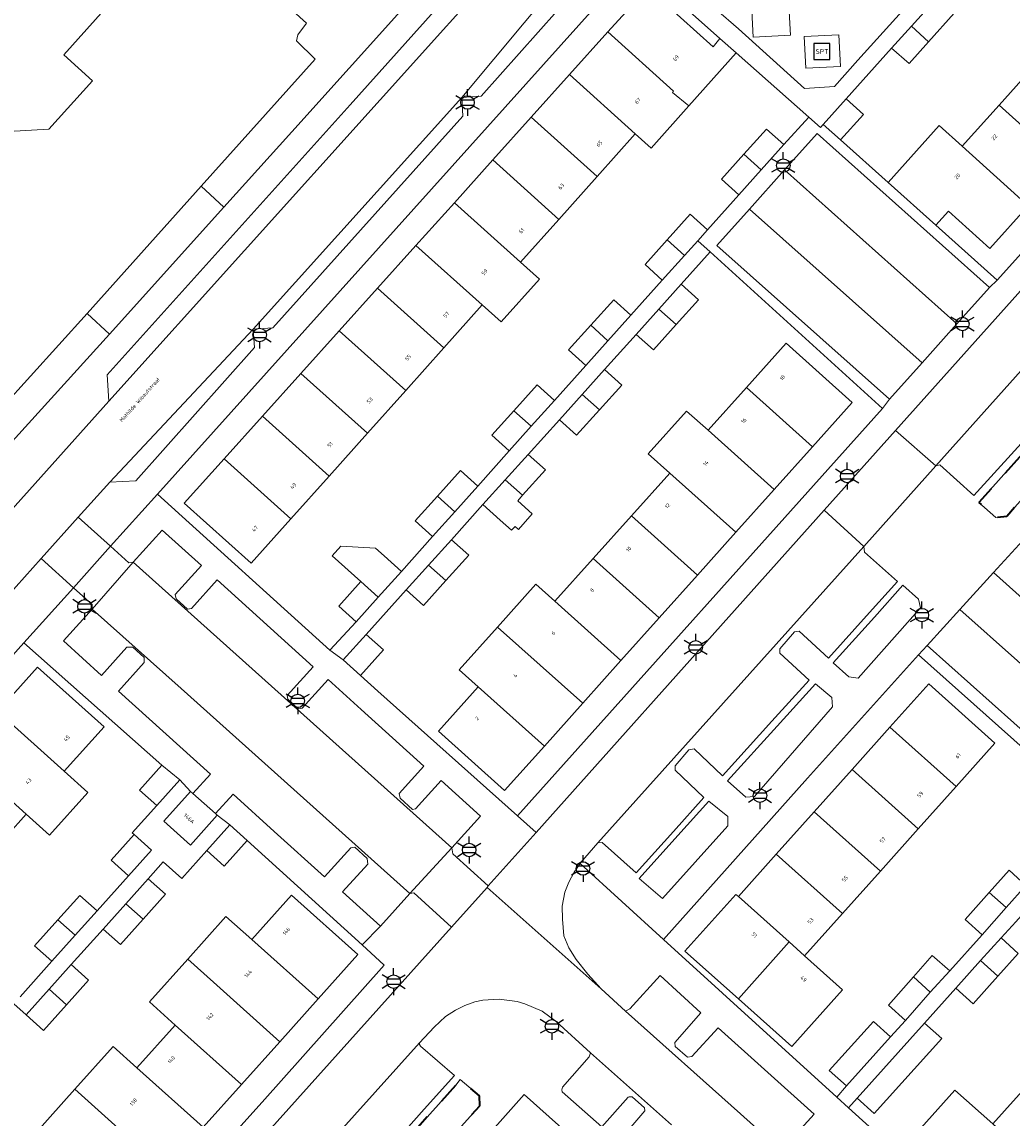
# Model space of a CAD drawing. Extents: x 105780 to 185197, y 477999 to 525027.
# Tile 69 of 562: x 106188 to 106281, y 478834 to 478938. Entities that reach past the tile are written whole.
import ezdxf
from ezdxf.enums import TextEntityAlignment as Align

# ---------------------------------------------------------------- set-up
doc = ezdxf.new("R2010")
doc.units = 0
doc.linetypes.add('XX-HIDDEN', pattern=[4, 2, -2])
for name, color, linetype, lineweight in [('B-GV-GR-HAAG_01-G', 252, 'GR-HAAG1', 13), ('B-GV-GR-MATERIAALGRENS-G', 252, 'XX-HIDDEN', 35), ('B-RO-IE-MEUBILAIR_WEGMEUBILAIR-S', 252, 'Continuous', 25), ('B-XX-KG-KADASTRAAL_BEBOUWING-G', 252, 'Continuous', 20), ('B1-WE-OG-BEBOUWING-T18', 7, 'Continuous', 18), ('B1-WE-OG-TERREIN_ERF-GV', 252, 'Continuous', 18), ('B1-WE-OG-TOPOGRAFIE-T18', 10, 'Continuous', 18), ('B1-WE-VH-VERHARDING_ASFALT-GV', 252, 'Continuous', 18), ('B1-WE-VH-VERHARDING_BETONSTRAATSTEEN-GV', 252, 'Continuous', 18), ('B1-WE-VH-VERHARDING_TEGEL-GV', 252, 'Continuous', 18)]:
    doc.layers.add(name, color=color, linetype=linetype, lineweight=lineweight)
doc.styles.add('NLCS-ISO', font='NLCS-ISO.ttf')
doc.styles.add('NLCS-ISO-M200-T18', font='NLCS-ISO.ttf', dxfattribs={"height": 0.36})
doc.linetypes.add('GR-HAAG1', pattern='A,6,[176,NLCS.shx,S=0.125,R=0,X=0,Y=0],-2', length=8)

# ---------------------------------------------------------------- blocks, each defined once
blk = doc.blocks.new('B-SIE-WEG_LICHTMAST-SO')
at = {"ltscale": 0.1}
for p, q in [((0, 1.27), (0, 2.53)), ((-1.1, 0.63), (-2.19, 1.27)), ((1.1, 0.63), (2.19, 1.27)), ((-1.1, -0.63), (-2.19, -1.27)), ((0, -1.27), (0, -2.53)), ((1.1, -0.63), (2.19, -1.27))]:
    blk.add_line(p, q, dxfattribs=at)
at = {"flags": 128}
for points in [[(-1.16, 0.5), (1.16, 0.5)], [(-1.16, -0.5), (1.16, -0.5)]]:
    blk.add_lwpolyline(points, dxfattribs=at)
at = {"ltscale": 0.1}
blk.add_circle((0, 0), 1.27, dxfattribs=at)
at = {"style": 'NLCS-ISO'}
blk.add_attdef('TYPE', text='', height=1.8, dxfattribs=at).set_placement((0, 2.53), align=Align.BOTTOM_CENTER)
blk = doc.blocks.new('SIE-WEG_SPEELTOESTEL-SO')
at = {"flags": 128}
blk.add_lwpolyline([(-0.75, -0.75), (0.75, -0.75), (0.75, 0.75), (-0.75, 0.75)], close=True, dxfattribs=at)
at = {"style": 'NLCS-ISO'}
blk.add_text('SPT', height=0.45, dxfattribs=at).set_placement((0, 0), align=Align.MIDDLE_CENTER)

msp = doc.modelspace()

# ---------------------------------------------------------------- linework, layer by layer
at = {"layer": 'B-GV-GR-HAAG_01-G', "flags": 128}
for points in [[(106272.551, 478882.475), (106272.379, 478883.281), (106270.9, 478884.606), (106268.207, 478881.61), (106264.32, 478877.285), (106265.808, 478875.97), (106266.681, 478875.841)], [(106264.261, 478873.162), (106264.214, 478874.024), (106262.678, 478875.326), (106259.061, 478871.344), (106254.378, 478866.19), (106256.115, 478864.653), (106256.907, 478864.726)], [(106254.416, 478862.819), (106252.634, 478864.285), (106249.704, 478861.042), (106246.053, 478857.003), (106248.27, 478855.109), (106254.395, 478861.943)]]:
    msp.add_lwpolyline(points, close=True, dxfattribs=at)
at = {"layer": 'B-GV-GR-MATERIAALGRENS-G', "flags": 128}
for points in [[(106289.469, 478901.002), (106289.428, 478901.934), (106287.847, 478903.332), (106283.858, 478898.88), (106278.053, 478892.402), (106279.645, 478890.995), (106280.67, 478891.12)], [(106231.06, 478835.591), (106231.005, 478836.515), (106229.199, 478838.062), (106228.786, 478837.522), (106226.333, 478834.785), (106222.623, 478830.644), (106224.173, 478829.183), (106225.184, 478829.087)]]:
    msp.add_lwpolyline(points, close=True, dxfattribs=at)
at = {"layer": 'B-XX-KG-KADASTRAAL_BEBOUWING-G', "flags": 128}
for points in [[(106202.18, 478946.08), (106201.658, 478955.361), (106187.511, 478968.023), (106178.278, 478967.504), (106174.176, 478962.944), (106177.66, 478959.804), (106174.302, 478956.047), (106170.815, 478952.145), (106168.569, 478954.159), (106162.795, 478947.691), (106165.027, 478945.697), (106163.16, 478943.627), (106162.675, 478944.047), (106158.587, 478939.487), (106159.107, 478930.195), (106169.32, 478921.039), (106175.041, 478927.416), (106174.3, 478928.081), (106176.852, 478930.926), (106181.207, 478927.023), (106190.475, 478927.551), (106194.582, 478932.111), (106191.866, 478934.546)], [(106253.662, 478936.087), (106253.036, 478935.322), (106246.863, 478940.877), (106243.113, 478936.708), (106249.299, 478931.144), (106249.185, 478931.016), (106250.726, 478929.74), (106255.196, 478934.748)], [(106274.099, 478939.931), (106271.692, 478937.248), (106273.314, 478935.788), (106275.724, 478938.473)], [(106273.314, 478935.788), (106271.692, 478937.248), (106269.833, 478935.176), (106271.478, 478933.741)], [(106243.113, 478936.708), (106239.498, 478932.689), (106245.695, 478927.116), (106247.182, 478925.779), (106250.726, 478929.74), (106249.185, 478931.016), (106249.299, 478931.144)], [(106283.418, 478933.687), (106279.95, 478929.812), (106286.163, 478924.217), (106289.633, 478928.09)], [(106239.498, 478932.689), (106235.882, 478928.669), (106242.09, 478923.086), (106245.695, 478927.116)], [(106265.554, 478930.407), (106263.4, 478928.008), (106265.025, 478926.55), (106267.179, 478928.949)], [(106279.95, 478929.812), (106276.483, 478925.937), (106282.693, 478920.344), (106286.163, 478924.217)], [(106235.882, 478928.669), (106232.267, 478924.65), (106238.485, 478919.057), (106242.09, 478923.086)], [(106276.483, 478925.937), (106274.296, 478927.906), (106269.494, 478922.54), (106273.992, 478918.504), (106275.186, 478919.838), (106279.09, 478916.322), (106282.693, 478920.344)], [(106259.691, 478926.099), (106258.063, 478927.564), (106255.923, 478925.186), (106257.552, 478923.721)], [(106232.267, 478924.65), (106228.652, 478920.631), (106234.881, 478915.028), (106238.485, 478919.057)], [(106257.552, 478923.721), (106255.923, 478925.186), (106253.809, 478922.836), (106255.437, 478921.371)], [(106234.881, 478915.028), (106228.652, 478920.631), (106225.037, 478916.611), (106231.277, 478910.999), (106233.058, 478909.406), (106236.662, 478913.435)], [(106252.497, 478918.071), (106250.869, 478919.536), (106248.708, 478917.134), (106250.336, 478915.67), (106251.579, 478917.051)], [(106225.037, 478916.611), (106221.421, 478912.592), (106227.672, 478906.969), (106231.277, 478910.999)], [(106250.336, 478915.67), (106248.708, 478917.134), (106246.608, 478914.801), (106248.236, 478913.336)], [(106221.421, 478912.592), (106217.806, 478908.572), (106224.067, 478902.94), (106227.672, 478906.969)], [(106250.02, 478912.952), (106247.915, 478910.612), (106249.545, 478909.15), (106251.648, 478911.487)], [(106245.28, 478910.036), (106243.66, 478911.494), (106241.49, 478909.083), (106243.115, 478907.622)], [(106249.545, 478909.15), (106247.915, 478910.612), (106245.766, 478908.224), (106247.394, 478906.759)], [(106217.806, 478908.572), (106214.19, 478904.553), (106220.463, 478898.911), (106224.067, 478902.94)], [(106243.115, 478907.622), (106241.49, 478909.083), (106239.399, 478906.759), (106241.027, 478905.294)], [(106256.16, 478903.221), (106262.374, 478897.651), (106266.115, 478901.829), (106259.902, 478907.395)], [(106214.19, 478904.553), (106210.575, 478900.534), (106216.858, 478894.882), (106220.463, 478898.911)], [(106242.796, 478904.924), (106240.682, 478902.575), (106242.313, 478901.113), (106244.424, 478903.459)], [(106238.075, 478901.997), (106236.444, 478903.464), (106234.263, 478901.04), (106235.897, 478899.571)], [(106256.16, 478903.221), (106252.551, 478899.196), (106258.768, 478893.623), (106262.374, 478897.651)], [(106242.313, 478901.113), (106240.682, 478902.575), (106238.542, 478900.196), (106240.17, 478898.731)], [(106235.897, 478899.571), (106234.263, 478901.04), (106232.183, 478898.729), (106233.819, 478897.257)], [(106252.551, 478899.196), (106250.513, 478901.012), (106246.904, 478896.986), (106248.942, 478895.17), (106255.161, 478889.595), (106258.768, 478893.623)], [(106210.575, 478900.534), (106206.96, 478896.514), (106213.254, 478890.853), (106216.858, 478894.882)], [(106235.597, 478896.924), (106233.451, 478894.538), (106235.081, 478893.076), (106237.225, 478895.459)], [(106206.96, 478896.514), (106203.211, 478892.347), (106209.515, 478886.673), (106213.254, 478890.853)], [(106230.862, 478893.938), (106229.236, 478895.401), (106227.057, 478892.98), (106228.687, 478891.514)], [(106248.942, 478895.17), (106245.333, 478891.145), (106251.555, 478885.567), (106255.161, 478889.595)], [(106235.081, 478893.076), (106233.451, 478894.538), (106231.343, 478892.196), (106232.971, 478890.731), (106234.02, 478889.787), (106234.369, 478890.131), (106234.689, 478889.844), (106235.965, 478891.33), (106234.625, 478892.569)], [(106228.687, 478891.514), (106227.057, 478892.98), (106224.975, 478890.666), (106226.608, 478889.197)], [(106245.333, 478891.145), (106241.725, 478887.12), (106247.949, 478881.54), (106251.555, 478885.567)], [(106228.373, 478888.896), (106226.217, 478886.5), (106227.848, 478885.039), (106230.001, 478887.431)], [(106223.663, 478885.901), (106222.035, 478887.366), (106221.223, 478888.097), (106217.962, 478888.269), (106217.156, 478887.373), (106219.855, 478884.943), (106221.486, 478883.481)], [(106227.848, 478885.039), (106226.217, 478886.5), (106224.112, 478884.161), (106225.74, 478882.696)], [(106241.725, 478887.12), (106238.116, 478883.094), (106244.343, 478877.512), (106247.949, 478881.54)], [(106221.486, 478883.481), (106219.855, 478884.943), (106217.774, 478882.631), (106219.402, 478881.166)], [(106238.116, 478883.094), (106236.332, 478884.693), (106232.724, 478880.668), (106240.737, 478873.484), (106244.343, 478877.512)], [(106232.724, 478880.668), (106229.114, 478876.642), (106230.898, 478875.043), (106237.13, 478869.456), (106240.737, 478873.484)], [(106220.346, 478879.976), (106218.178, 478877.568), (106219.806, 478876.103), (106221.974, 478878.511)], [(106185.638, 478872.71), (106191.917, 478867.081), (106195.659, 478871.257), (106189.382, 478876.894)], [(106269.673, 478871.239), (106275.917, 478865.646), (106279.564, 478869.72), (106273.336, 478875.333)], [(106230.898, 478875.043), (106227.156, 478870.869), (106233.39, 478865.279), (106237.13, 478869.456)], [(106185.638, 478872.71), (106182.034, 478868.682), (106188.311, 478863.054), (106190.538, 478861.058), (106194.145, 478865.084), (106191.917, 478867.081)], [(106269.673, 478871.239), (106266.106, 478867.252), (106272.349, 478861.66), (106275.917, 478865.646)], [(106182.034, 478868.682), (106178.428, 478864.652), (106184.703, 478859.027), (106188.311, 478863.054)], [(106201.115, 478867.676), (106198.999, 478865.31), (106200.631, 478863.851), (106202.79, 478866.267)], [(106266.106, 478867.252), (106262.538, 478863.265), (106268.78, 478857.674), (106272.349, 478861.66)], [(106206.161, 478863.098), (106204.036, 478864.99), (106203.809, 478865.193), (106201.298, 478862.378), (106203.816, 478860.136), (106206.326, 478862.951)], [(106262.538, 478863.265), (106258.971, 478859.278), (106265.212, 478853.688), (106268.78, 478857.674)], [(106209.13, 478860.577), (106207.498, 478862.036), (106205.339, 478859.62), (106206.971, 478858.161)], [(106198.486, 478861.129), (106196.327, 478858.713), (106197.959, 478857.254), (106200.118, 478859.67)], [(106258.971, 478859.278), (106255.404, 478855.291), (106260.184, 478851.009), (106261.644, 478849.702), (106265.212, 478853.688)], [(106282.485, 478856.326), (106280.895, 478857.768), (106279.029, 478855.677), (106280.612, 478854.259)], [(106199.82, 478856.965), (106197.707, 478854.61), (106199.339, 478853.149), (106201.45, 478855.502)], [(106260.184, 478851.009), (106255.404, 478855.291), (106255.166, 478855.482), (106250.365, 478850.157), (106255.397, 478845.66)], [(106280.612, 478854.259), (106279.029, 478855.677), (106276.757, 478853.131), (106278.347, 478851.672)], [(106194.998, 478853.94), (106193.378, 478855.394), (106191.316, 478853.097), (106192.942, 478851.639)], [(106199.339, 478853.149), (106197.707, 478854.61), (106195.566, 478852.224), (106197.196, 478850.761)], [(106209.576, 478851.241), (106215.823, 478845.649), (106219.568, 478849.833), (106213.314, 478855.417)], [(106209.576, 478851.241), (106207.144, 478853.418), (106203.538, 478849.39), (106205.97, 478847.213), (106212.217, 478841.621), (106215.823, 478845.649)], [(106192.942, 478851.639), (106191.316, 478853.097), (106189.124, 478850.653), (106190.753, 478849.191)], [(106280.135, 478851.387), (106278.218, 478849.253), (106279.843, 478847.8), (106281.757, 478849.93)], [(106261.644, 478849.702), (106260.184, 478851.009), (106255.397, 478845.66), (106260.423, 478841.169), (106265.199, 478846.506)], [(106205.97, 478847.213), (106203.538, 478849.39), (106199.932, 478845.361), (106202.364, 478843.184), (106208.611, 478837.592), (106212.217, 478841.621)], [(106275.308, 478848.288), (106273.667, 478849.725), (106271.881, 478847.715), (106273.471, 478846.29)], [(106192.567, 478848.883), (106190.485, 478846.562), (106192.116, 478845.101), (106194.197, 478847.42)], [(106279.843, 478847.8), (106278.218, 478849.253), (106275.884, 478846.656), (106277.506, 478845.199)], [(106273.471, 478846.29), (106271.881, 478847.715), (106269.53, 478845.068), (106271.138, 478843.627)], [(106192.116, 478845.101), (106190.485, 478846.562), (106188.313, 478844.142), (106189.943, 478842.679)], [(106202.364, 478843.184), (106198.757, 478839.156), (106205.004, 478833.563), (106208.611, 478837.592)], [(106269.726, 478842.07), (106268.117, 478843.511), (106263.949, 478838.92), (106265.585, 478837.455)], [(106272.93, 478843.368), (106266.581, 478836.301), (106268.203, 478834.844), (106274.552, 478841.911)], [(106198.757, 478839.156), (106196.507, 478841.171), (106192.899, 478837.143), (106201.398, 478829.535), (106205.004, 478833.563)], [(106192.899, 478837.143), (106189.292, 478833.115), (106197.792, 478825.506), (106201.398, 478829.535)], [(106280.812, 478832.578), (106279.36, 478833.876), (106275.771, 478837.052), (106270.988, 478831.7), (106275.993, 478827.186)], [(106282.93, 478837.859), (106279.36, 478833.876), (106280.812, 478832.578), (106285.622, 478828.275), (106289.19, 478832.26)]]:
    msp.add_lwpolyline(points, close=True, dxfattribs=at)
at = {"layer": 'B1-WE-OG-TERREIN_ERF-GV', "flags": 128}
for points in [[(106202.18, 478946.08), (106191.866, 478934.546), (106194.582, 478932.111), (106190.475, 478927.551), (106181.207, 478927.023), (106176.852, 478930.926), (106174.3, 478928.081), (106175.041, 478927.416), (106169.32, 478921.039), (106167.015, 478918.469), (106186.056, 478901.331), (106194.064, 478910.206), (106204.804, 478922.171), (106215.534, 478934.145), (106213.787, 478935.878), (106213.903, 478936.445), (106214.738, 478937.543), (106211.169, 478940.778), (106209.655, 478939.152), (106202.329, 478945.997)], [(106241.49, 478909.083), (106243.66, 478911.494), (106245.28, 478910.036), (106248.236, 478913.336), (106246.608, 478914.801), (106248.708, 478917.134), (106250.869, 478919.536), (106252.497, 478918.071), (106255.437, 478921.371), (106253.809, 478922.836), (106255.923, 478925.186), (106258.063, 478927.564), (106259.691, 478926.099), (106262.023, 478928.69), (106255.196, 478934.748), (106250.726, 478929.74), (106247.182, 478925.779), (106245.695, 478927.116), (106242.09, 478923.086), (106238.485, 478919.057), (106234.881, 478915.028), (106236.662, 478913.435), (106233.058, 478909.406), (106231.277, 478910.999), (106227.672, 478906.969), (106224.067, 478902.94), (106220.463, 478898.911), (106216.858, 478894.882), (106213.254, 478890.853), (106209.515, 478886.673), (106203.211, 478892.347), (106206.96, 478896.514), (106210.575, 478900.534), (106214.19, 478904.553), (106217.806, 478908.572), (106221.421, 478912.592), (106225.037, 478916.611), (106228.652, 478920.631), (106232.267, 478924.65), (106235.882, 478928.669), (106239.498, 478932.689), (106243.113, 478936.708), (106246.863, 478940.877), (106253.036, 478935.322), (106253.662, 478936.087), (106245.662, 478943.259), (106200.691, 478893.177), (106216.93, 478878.489), (106219.402, 478881.166), (106217.774, 478882.631), (106219.855, 478884.943), (106217.156, 478887.373), (106217.962, 478888.269), (106221.223, 478888.097), (106222.035, 478887.366), (106223.663, 478885.901), (106226.608, 478889.197), (106224.975, 478890.666), (106227.057, 478892.98), (106229.236, 478895.401), (106230.862, 478893.938), (106233.819, 478897.257), (106232.183, 478898.729), (106234.263, 478901.04), (106236.444, 478903.464), (106238.075, 478901.997), (106241.027, 478905.294), (106239.399, 478906.759)], [(106159.107, 478930.195), (106154.993, 478925.523), (106164.809, 478916.759), (106170.141, 478911.998), (106186.415, 478897.468), (106196.16, 478908.254), (106194.064, 478910.206), (106186.056, 478901.331), (106167.015, 478918.469), (106169.32, 478921.039)], [(106206.957, 478920.205), (106204.804, 478922.171), (106194.064, 478910.206), (106196.16, 478908.254)], [(106268.965, 478901.254), (106252.75, 478915.987), (106250.02, 478912.952), (106251.648, 478911.487), (106249.545, 478909.15), (106247.394, 478906.759), (106245.766, 478908.224), (106242.796, 478904.924), (106244.424, 478903.459), (106242.313, 478901.113), (106240.17, 478898.731), (106238.542, 478900.196), (106235.597, 478896.924), (106237.225, 478895.459), (106235.081, 478893.076), (106234.625, 478892.569), (106235.965, 478891.33), (106234.689, 478889.844), (106234.369, 478890.131), (106234.02, 478889.787), (106232.971, 478890.731), (106231.343, 478892.196), (106228.373, 478888.896), (106230.001, 478887.431), (106227.848, 478885.039), (106225.74, 478882.696), (106224.112, 478884.161), (106220.346, 478879.976), (106221.974, 478878.511), (106219.806, 478876.103), (106221.442, 478874.641), (106234.611, 478862.875)], [(106250.513, 478901.012), (106252.551, 478899.196), (106256.16, 478903.221), (106259.902, 478907.395), (106266.115, 478901.829), (106262.374, 478897.651), (106258.768, 478893.623), (106255.161, 478889.595), (106251.555, 478885.567), (106247.949, 478881.54), (106244.343, 478877.512), (106240.737, 478873.484), (106237.13, 478869.456), (106233.39, 478865.279), (106227.156, 478870.869), (106230.898, 478875.043), (106229.114, 478876.642), (106232.724, 478880.668), (106236.332, 478884.693), (106238.116, 478883.094), (106241.725, 478887.12), (106245.333, 478891.145), (106248.942, 478895.17), (106246.904, 478896.986)], [(106272.351, 478878.049), (106261.906, 478866.435), (106248.354, 478851.249), (106264.683, 478836.392), (106265.585, 478837.455), (106263.949, 478838.92), (106268.117, 478843.511), (106269.726, 478842.07), (106271.138, 478843.627), (106269.53, 478845.068), (106271.881, 478847.715), (106273.667, 478849.725), (106275.308, 478848.288), (106278.347, 478851.672), (106276.757, 478853.131), (106279.029, 478855.677), (106280.895, 478857.768), (106282.485, 478856.326), (106283.943, 478857.88), (106282.296, 478859.354), (106284.368, 478861.704), (106286.106, 478860.237), (106288.866, 478863.341)], [(106272.349, 478861.66), (106268.78, 478857.674), (106265.212, 478853.688), (106261.644, 478849.702), (106265.199, 478846.506), (106260.423, 478841.169), (106255.397, 478845.66), (106250.365, 478850.157), (106255.166, 478855.482), (106255.404, 478855.291), (106258.971, 478859.278), (106262.538, 478863.265), (106266.106, 478867.252), (106269.673, 478871.239), (106273.336, 478875.333), (106279.564, 478869.72), (106275.917, 478865.646)], [(106239.719, 478811.785), (106241.344, 478810.333), (106244.196, 478813.524), (106242.571, 478814.976), (106248.902, 478822.059), (106250.527, 478820.607), (106251.697, 478821.916), (106235.225, 478836.645), (106213.428, 478812.127), (106211.13, 478809.452), (106220.904, 478800.55), (106227.481, 478794.825), (106229.814, 478797.435), (106228.189, 478798.887), (106230.251, 478801.194), (106232.428, 478803.629), (106234.053, 478802.177), (106237.105, 478805.592), (106235.48, 478807.044), (106237.382, 478809.171)]]:
    msp.add_lwpolyline(points, close=True, dxfattribs=at)
for points in [[(106211.169, 478940.778), (106214.738, 478937.543), (106213.903, 478936.445), (106213.787, 478935.878), (106215.534, 478934.145), (106204.804, 478922.171), (106206.957, 478920.205), (106213.35, 478927.314), (106229.546, 478945.321)], [(106275.724, 478938.473), (106273.314, 478935.788), (106271.478, 478933.741), (106269.833, 478935.176), (106265.554, 478930.407), (106267.179, 478928.949), (106265.025, 478926.55), (106269.494, 478922.54), (106274.296, 478927.906), (106276.483, 478925.937), (106279.95, 478929.812), (106283.418, 478933.687), (106286.886, 478937.563), (106290.353, 478941.438)], [(106298.794, 478938.315), (106296.573, 478935.836), (106293.103, 478931.963), (106289.633, 478928.09), (106286.163, 478924.217), (106282.693, 478920.344), (106279.09, 478916.322), (106275.186, 478919.838), (106273.992, 478918.504), (106279.764, 478913.326), (106304.428, 478940.747)], [(106187.757, 478845.838), (106190.753, 478849.191), (106189.124, 478850.653), (106191.316, 478853.097), (106193.378, 478855.394), (106194.998, 478853.94), (106197.959, 478857.254), (106196.327, 478858.713), (106198.486, 478861.129), (106198.323, 478861.275), (106200.631, 478863.851), (106198.999, 478865.31), (106201.115, 478867.676), (106188.095, 478879.185), (106170.203, 478859.176)], [(106185.638, 478872.71), (106189.382, 478876.894), (106195.659, 478871.257), (106191.917, 478867.081), (106194.145, 478865.084), (106190.538, 478861.058), (106188.311, 478863.054), (106184.703, 478859.027)], [(106187.161, 478845.172), (106188.313, 478844.142), (106190.485, 478846.562), (106192.567, 478848.883), (106195.566, 478852.224), (106197.707, 478854.61), (106199.82, 478856.965), (106201.24, 478858.548), (106202.992, 478856.994), (106205.339, 478859.62), (106207.498, 478862.036), (106206.326, 478862.951), (106203.816, 478860.136), (106201.298, 478862.378), (106203.809, 478865.193), (106202.79, 478866.267), (106200.631, 478863.851), (106198.323, 478861.275), (106198.486, 478861.129), (106200.118, 478859.67), (106197.959, 478857.254), (106194.998, 478853.94), (106192.942, 478851.639), (106190.753, 478849.191), (106187.757, 478845.838)], [(106191.19, 478814.408), (106210.563, 478835.928), (106222.056, 478848.842), (106219.976, 478850.731), (106209.13, 478860.577), (106206.971, 478858.161), (106205.339, 478859.62), (106202.992, 478856.994), (106201.24, 478858.548), (106199.82, 478856.965), (106201.45, 478855.502), (106199.339, 478853.149), (106197.196, 478850.761), (106195.566, 478852.224), (106192.567, 478848.883), (106194.197, 478847.42), (106192.116, 478845.101), (106189.943, 478842.679), (106188.313, 478844.142), (106187.161, 478845.172)], [(106189.292, 478833.115), (106192.899, 478837.143), (106196.507, 478841.171), (106198.757, 478839.156), (106202.364, 478843.184), (106199.932, 478845.361), (106203.538, 478849.39), (106207.144, 478853.418), (106209.576, 478851.241), (106213.314, 478855.417), (106219.568, 478849.833), (106215.823, 478845.649), (106212.217, 478841.621), (106208.611, 478837.592), (106205.004, 478833.563)], [(106281.544, 478852.917), (106280.135, 478851.387), (106281.757, 478849.93), (106279.843, 478847.8), (106277.506, 478845.199), (106275.884, 478846.656), (106272.93, 478843.368), (106274.552, 478841.911), (106268.203, 478834.844), (106266.581, 478836.301), (106265.77, 478835.399), (106282.156, 478820.586)], [(106285.836, 478828.094), (106280.992, 478822.677), (106275.993, 478827.186), (106270.988, 478831.7), (106275.771, 478837.052), (106279.36, 478833.876), (106282.93, 478837.859)]]:
    msp.add_lwpolyline(points, dxfattribs=at)
at = {"layer": 'B1-WE-VH-VERHARDING_ASFALT-GV', "flags": 128}
for points in [[(106305.846, 478939.264), (106304.66, 478937.586), (106301.013, 478933.621), (106270.196, 478899.182), (106274.006, 478895.852), (106302.405, 478927.582), (106307.278, 478932.796), (106308.066, 478933.732), (106309.297, 478935.437), (106310.306, 478937.001), (106310.778, 478938.069)], [(106266.346, 478825.177), (106255.594, 478834.813), (106244.775, 478844.509), (106242.467, 478846.597), (106231.729, 478856.154), (106228.397, 478852.411), (106196.654, 478817.018)], [(106200.605, 478813.947), (106225.372, 478841.514), (106226.749, 478843), (106227.81, 478843.989), (106228.756, 478844.59), (106229.642, 478845.044), (106230.572, 478845.386), (106231.349, 478845.52), (106232.865, 478845.622), (106234.557, 478845.418), (106235.304, 478845.196), (106236.907, 478844.491), (106238.235, 478843.523), (106241.487, 478840.574), (106249.113, 478833.805)]]:
    msp.add_lwpolyline(points, dxfattribs=at)
msp.add_lwpolyline([(106267.22, 478888.258), (106263.473, 478891.672), (106256.608, 478883.992), (106236.358, 478861.335), (106231.845, 478856.285), (106231.729, 478856.154), (106242.467, 478846.597), (106241.232, 478847.965), (106240.124, 478849.35), (106239.433, 478850.472), (106238.959, 478851.587), (106238.834, 478853.153), (106238.816, 478854.381), (106239.068, 478855.702), (106239.429, 478856.646), (106239.929, 478857.578), (106240.495, 478858.4), (106240.548, 478858.477), (106242.18, 478860.361)], close=True, dxfattribs=at)
at = {"layer": 'B1-WE-VH-VERHARDING_BETONSTRAATSTEEN-GV', "flags": 128}
for points in [[(106234.432, 478944.538), (106196.098, 478901.931), (106180.319, 478884.341), (106152.695, 478854.223), (106140.491, 478839.821), (106138.402, 478837.577), (106136.825, 478835.798), (106134.828, 478835.567), (106120.784, 478834.733)], [(106126.496, 478829.796), (106127.782, 478830.069), (106139.193, 478830.77), (106144.237, 478836.533), (106171.924, 478866.721), (106184.202, 478880.984), (106189.734, 478887.132), (106193.231, 478891.013), (106196.191, 478894.297), (106209.708, 478908.713), (106229.367, 478930.545), (106238.243, 478941.197)], [(106260.044, 478832.068), (106262.55, 478834.781), (106253.51, 478842.919), (106251.014, 478840.216), (106250.604, 478840.154), (106249.438, 478841.162), (106249.417, 478841.534), (106251.85, 478844.332), (106248.02, 478847.839), (106245.193, 478844.705), (106244.775, 478844.509), (106255.594, 478834.813), (106266.346, 478825.177)], [(106222.163, 478831.17), (106225.815, 478835.253), (106228.664, 478838.438), (106225.471, 478841.188), (106225.376, 478841.365), (106225.372, 478841.514), (106200.605, 478813.947)], [(106249.113, 478833.805), (106241.487, 478840.574), (106241.362, 478840.195), (106238.834, 478837.328), (106238.769, 478837.095), (106238.818, 478836.887), (106242.539, 478833.612), (106245.028, 478836.397), (106245.121, 478836.44), (106245.409, 478836.416), (106246.55, 478835.381), (106246.591, 478835.125), (106244.11, 478832.23)]]:
    msp.add_lwpolyline(points, dxfattribs=at)
for points in [[(106234.432, 478944.538), (106231.928, 478944.47), (106218.827, 478929.83), (106195.962, 478904.421), (106196.098, 478901.931)], [(106238.243, 478941.197), (106229.367, 478930.545), (106231.189, 478930.664), (106238.341, 478938.685)], [(106298.763, 478916.695), (106296.167, 478919.04), (106296.03, 478919.573), (106297.5, 478921.276), (106297.863, 478921.286), (106300.644, 478918.793), (106305.876, 478924.576), (106310.463, 478929.645), (106307.423, 478932.369), (106307.278, 478932.796), (106302.405, 478927.582), (106274.006, 478895.852), (106274.376, 478895.931), (106277.591, 478893.049), (106283.311, 478899.37), (106287.243, 478903.715), (106284.546, 478906.281), (106284.531, 478906.742), (106285.949, 478908.304), (106286.359, 478908.366), (106289.07, 478905.899), (106294.235, 478911.652)], [(106229.367, 478930.545), (106209.708, 478908.713), (106211.559, 478908.844), (106229.435, 478928.769)], [(106262.816, 478927.16), (106259.753, 478923.728), (106275.988, 478909.217), (106279.058, 478912.643)], [(106259.753, 478923.728), (106256.44, 478920.016), (106272.696, 478905.543), (106275.988, 478909.217)], [(106256.44, 478920.016), (106253.377, 478916.584), (106269.626, 478902.117), (106272.696, 478905.543)], [(106209.708, 478908.713), (106196.191, 478894.297), (106198.651, 478894.441), (106209.842, 478906.99)], [(106274.006, 478895.852), (106270.196, 478899.182), (106263.473, 478891.672), (106267.22, 478888.258)], [(106219.874, 478872.902), (106216.76, 478875.717), (106214.331, 478873.031), (106213.957, 478872.967), (106212.968, 478873.861), (106212.908, 478874.213), (106215.366, 478876.932), (106206.324, 478885.106), (106203.886, 478882.409), (106203.512, 478882.345), (106202.441, 478883.313), (106202.369, 478883.735), (106204.825, 478886.452), (106201.131, 478889.792), (106198.397, 478886.768), (106228.404, 478859.886), (106231.101, 478862.869), (106227.405, 478866.21), (106224.988, 478863.537), (106224.718, 478863.491), (106223.536, 478864.559), (106223.461, 478864.998), (106225.78, 478867.563)], [(106282.526, 478889.196), (106279.429, 478885.795), (106295.619, 478871.305), (106298.665, 478874.752)], [(106262.06, 478875.657), (106259.305, 478878.2), (106259.311, 478878.623), (106260.689, 478880.222), (106261.138, 478880.286), (106263.882, 478877.752), (106267.744, 478882.025), (106270.39, 478884.952), (106267.288, 478887.732), (106267.22, 478888.258), (106242.18, 478860.361), (106242.583, 478860.392), (106245.779, 478857.509), (106249.278, 478861.424), (106252.144, 478864.632), (106249.448, 478867.178), (106249.434, 478867.6), (106250.738, 478869.117), (106251.244, 478869.204), (106253.911, 478866.646), (106258.563, 478871.79)], [(106198.397, 478886.768), (106194.548, 478882.363), (106202.915, 478874.872), (106224.46, 478855.583), (106228.404, 478859.886)], [(106279.429, 478885.795), (106276.265, 478882.321), (106292.537, 478867.815), (106295.619, 478871.305)], [(106194.548, 478882.363), (106191.832, 478879.359), (106195.415, 478876.12), (106197.804, 478878.762), (106198.356, 478878.779), (106199.429, 478877.809), (106199.444, 478877.323), (106197.017, 478874.638), (106205.679, 478866.807), (106204.036, 478864.99), (106206.161, 478863.098), (106207.814, 478864.926), (106211.686, 478861.426), (106216.423, 478857.144), (106218.905, 478859.89), (106219.268, 478859.929), (106220.436, 478858.873), (106220.492, 478858.351), (106218.121, 478855.728), (106221.681, 478852.509), (106224.46, 478855.583), (106202.915, 478874.872)], [(106276.265, 478882.321), (106273.168, 478878.92), (106289.491, 478864.368), (106292.537, 478867.815)]]:
    msp.add_lwpolyline(points, close=True, dxfattribs=at)
at = {"layer": 'B1-WE-VH-VERHARDING_TEGEL-GV', "flags": 128}
for points in [[(106278.999, 478948.34), (106278.848, 478947.693), (106278.393, 478947.019), (106274.987, 478943.322), (106266.666, 478934.036), (106264.461, 478931.575), (106261.64, 478931.381), (106255.403, 478937.007), (106251.211, 478940.672), (106246.912, 478944.487), (106246.357, 478945.096), (106246.113, 478945.781), (106245.992, 478946.561), (106246.074, 478947.401), (106246.454, 478948.179), (106246.887, 478948.704), (106247.595, 478948.89), (106262.634, 478949.675), (106277.062, 478950.505), (106277.51, 478950.402), (106278.165, 478950.113), (106278.639, 478949.707), (106278.888, 478949.111)], [(106274.987, 478943.322), (106272.74, 478945.224), (106265.638, 478944.914), (106254.43, 478944.182), (106251.211, 478940.672), (106255.403, 478937.007), (106261.64, 478931.381), (106264.461, 478931.575), (106266.666, 478934.036)], [(106256.498, 478941.877), (106256.804, 478936.216), (106260.299, 478936.405), (106259.993, 478942.066)], [(106256.498, 478941.877), (106259.993, 478942.066), (106260.299, 478936.405), (106256.804, 478936.216)], [(106261.591, 478936.282), (106261.739, 478933.286), (106265.006, 478933.448), (106264.858, 478936.444)], [(106261.591, 478936.282), (106264.858, 478936.444), (106265.006, 478933.448), (106261.739, 478933.286)], [(106259.753, 478923.728), (106262.816, 478927.16), (106279.058, 478912.643), (106279.764, 478913.326), (106273.992, 478918.504), (106269.494, 478922.54), (106265.025, 478926.55), (106263.4, 478928.008), (106263.125, 478927.701), (106262.023, 478928.69), (106259.691, 478926.099), (106257.552, 478923.721), (106255.437, 478921.371), (106252.497, 478918.071), (106251.579, 478917.051), (106252.75, 478915.987), (106268.965, 478901.254), (106269.626, 478902.117), (106253.377, 478916.584), (106256.44, 478920.016)], [(106245.766, 478908.224), (106247.915, 478910.612), (106250.02, 478912.952), (106252.75, 478915.987), (106251.579, 478917.051), (106250.336, 478915.67), (106248.236, 478913.336), (106245.28, 478910.036), (106243.115, 478907.622), (106241.027, 478905.294), (106238.075, 478901.997), (106235.897, 478899.571), (106233.819, 478897.257), (106230.862, 478893.938), (106228.687, 478891.514), (106226.608, 478889.197), (106223.663, 478885.901), (106221.486, 478883.481), (106219.402, 478881.166), (106216.93, 478878.489), (106218.178, 478877.568), (106220.346, 478879.976), (106224.112, 478884.161), (106226.217, 478886.5), (106228.373, 478888.896), (106231.343, 478892.196), (106233.451, 478894.538), (106235.597, 478896.924), (106238.542, 478900.196), (106240.682, 478902.575), (106242.796, 478904.924)], [(106289.469, 478901.002), (106280.67, 478891.12), (106279.645, 478890.995), (106278.053, 478892.402), (106283.858, 478898.88), (106287.847, 478903.332), (106289.428, 478901.934)], [(106200.691, 478893.177), (106196.259, 478888.275), (106198.001, 478886.7), (106198.397, 478886.768), (106201.131, 478889.792), (106204.825, 478886.452), (106202.369, 478883.735), (106202.441, 478883.313), (106203.512, 478882.345), (106203.886, 478882.409), (106206.324, 478885.106), (106215.366, 478876.932), (106212.908, 478874.213), (106212.968, 478873.861), (106213.957, 478872.967), (106214.331, 478873.031), (106216.76, 478875.717), (106219.874, 478872.902), (106225.78, 478867.563), (106223.461, 478864.998), (106223.536, 478864.559), (106224.718, 478863.491), (106224.988, 478863.537), (106227.405, 478866.21), (106231.101, 478862.869), (106228.404, 478859.886), (106228.504, 478859.305), (106231.845, 478856.285), (106236.358, 478861.335), (106234.611, 478862.875), (106221.442, 478874.641), (106219.806, 478876.103), (106218.178, 478877.568), (106216.93, 478878.489)], [(106196.259, 478888.275), (106193.231, 478891.013), (106189.734, 478887.132), (106192.786, 478884.372)], [(106198.397, 478886.768), (106198.001, 478886.7), (106196.259, 478888.275), (106192.786, 478884.372), (106194.535, 478882.791), (106194.548, 478882.363)], [(106194.548, 478882.363), (106194.535, 478882.791), (106192.786, 478884.372), (106188.095, 478879.185), (106201.115, 478867.676), (106202.79, 478866.267), (106203.809, 478865.193), (106204.036, 478864.99), (106205.679, 478866.807), (106197.017, 478874.638), (106199.444, 478877.323), (106199.429, 478877.809), (106198.356, 478878.779), (106197.804, 478878.762), (106195.415, 478876.12), (106191.832, 478879.359)], [(106272.551, 478882.475), (106266.681, 478875.841), (106265.808, 478875.97), (106264.32, 478877.285), (106268.207, 478881.61), (106270.9, 478884.606), (106272.379, 478883.281)], [(106264.261, 478873.162), (106256.907, 478864.726), (106256.115, 478864.653), (106254.378, 478866.19), (106259.061, 478871.344), (106262.678, 478875.326), (106264.214, 478874.024)], [(106206.161, 478863.098), (106206.326, 478862.951), (106207.498, 478862.036), (106209.13, 478860.577), (106219.976, 478850.731), (106221.681, 478852.509), (106218.121, 478855.728), (106220.492, 478858.351), (106220.436, 478858.873), (106219.268, 478859.929), (106218.905, 478859.89), (106216.423, 478857.144), (106211.686, 478861.426), (106207.814, 478864.926)], [(106252.634, 478864.285), (106254.416, 478862.819), (106254.395, 478861.943), (106248.27, 478855.109), (106246.053, 478857.003), (106249.704, 478861.042)], [(106281.544, 478852.917), (106283.135, 478854.687), (106285.398, 478857.186), (106287.403, 478859.401), (106288.982, 478861.158), (106290.02, 478862.313), (106288.866, 478863.341), (106286.106, 478860.237), (106283.943, 478857.88), (106282.485, 478856.326), (106280.612, 478854.259), (106278.347, 478851.672), (106275.308, 478848.288), (106273.471, 478846.29), (106271.138, 478843.627), (106269.726, 478842.07), (106265.585, 478837.455), (106264.683, 478836.392), (106265.77, 478835.399), (106266.581, 478836.301), (106272.93, 478843.368), (106275.884, 478846.656), (106278.218, 478849.253), (106280.135, 478851.387)], [(106231.729, 478856.154), (106231.845, 478856.285), (106228.504, 478859.305), (106228.404, 478859.886), (106224.46, 478855.583), (106224.843, 478855.624), (106228.397, 478852.411)], [(106225.184, 478829.087), (106224.173, 478829.183), (106222.623, 478830.644), (106226.333, 478834.785), (106228.786, 478837.522), (106229.199, 478838.062), (106231.005, 478836.515), (106231.06, 478835.591)]]:
    msp.add_lwpolyline(points, close=True, dxfattribs=at)
for points in [[(106229.546, 478945.321), (106213.35, 478927.314), (106206.957, 478920.205), (106196.16, 478908.254), (106186.415, 478897.468)], [(106120.784, 478834.733), (106134.828, 478835.567), (106136.825, 478835.798), (106138.402, 478837.577), (106140.491, 478839.821), (106140.36, 478842.31), (106150.988, 478854.243), (106152.695, 478854.223), (106152.56, 478855.99), (106154.779, 478858.459), (106178.08, 478884.385), (106180.319, 478884.341), (106196.098, 478901.931), (106195.962, 478904.421), (106218.827, 478929.83), (106231.928, 478944.47)], [(106238.341, 478938.685), (106231.189, 478930.664), (106229.367, 478930.545), (106229.435, 478928.769), (106211.559, 478908.844), (106209.708, 478908.713), (106209.842, 478906.99), (106198.651, 478894.441), (106196.191, 478894.297), (106193.231, 478891.013), (106196.259, 478888.275), (106200.691, 478893.177), (106245.662, 478943.259)], [(106245.662, 478943.259), (106253.662, 478936.087), (106255.196, 478934.748), (106262.023, 478928.69), (106263.125, 478927.701), (106263.4, 478928.008), (106265.554, 478930.407), (106269.833, 478935.176), (106271.692, 478937.248), (106274.099, 478939.931)], [(106304.428, 478940.747), (106279.764, 478913.326), (106279.058, 478912.643), (106275.988, 478909.217), (106272.696, 478905.543), (106269.626, 478902.117), (106268.965, 478901.254), (106234.611, 478862.875), (106236.358, 478861.335), (106256.608, 478883.992), (106263.473, 478891.672), (106270.196, 478899.182), (106301.013, 478933.621), (106304.66, 478937.586), (106305.846, 478939.264)], [(106283.311, 478899.37), (106277.591, 478893.049), (106274.376, 478895.931), (106274.006, 478895.852), (106267.22, 478888.258), (106267.288, 478887.732), (106270.39, 478884.952), (106267.744, 478882.025), (106263.882, 478877.752), (106261.138, 478880.286), (106260.689, 478880.222), (106259.311, 478878.623), (106259.305, 478878.2), (106262.06, 478875.657), (106258.563, 478871.79), (106253.911, 478866.646), (106251.244, 478869.204), (106250.738, 478869.117), (106249.434, 478867.6), (106249.448, 478867.178), (106252.144, 478864.632), (106249.278, 478861.424), (106245.779, 478857.509), (106242.583, 478860.392), (106242.18, 478860.361), (106240.548, 478858.477), (106240.495, 478858.4), (106248.354, 478851.249), (106261.906, 478866.435), (106272.351, 478878.049), (106273.168, 478878.92), (106276.265, 478882.321), (106279.429, 478885.795), (106282.526, 478889.196)], [(106146.944, 478833.166), (106170.203, 478859.176), (106188.095, 478879.185), (106192.786, 478884.372), (106189.734, 478887.132), (106184.202, 478880.984), (106184.279, 478878.435), (106173.784, 478866.694), (106171.924, 478866.721), (106172.259, 478864.999), (106146.756, 478836.637), (106144.237, 478836.533), (106139.193, 478830.77)], [(106289.491, 478864.368), (106273.168, 478878.92), (106272.351, 478878.049), (106288.866, 478863.341)], [(106282.156, 478820.586), (106265.77, 478835.399), (106264.683, 478836.392), (106248.354, 478851.249), (106240.495, 478858.4), (106239.929, 478857.578), (106239.429, 478856.646), (106239.068, 478855.702), (106238.816, 478854.381), (106238.834, 478853.153), (106238.959, 478851.587), (106239.433, 478850.472), (106240.124, 478849.35), (106241.232, 478847.965), (106242.467, 478846.597), (106244.775, 478844.509), (106245.193, 478844.705), (106248.02, 478847.839), (106251.85, 478844.332), (106249.417, 478841.534), (106249.438, 478841.162), (106250.604, 478840.154), (106251.014, 478840.216), (106253.51, 478842.919), (106262.55, 478834.781), (106260.044, 478832.068)], [(106196.654, 478817.018), (106228.397, 478852.411), (106224.843, 478855.624), (106224.46, 478855.583), (106221.681, 478852.509), (106219.976, 478850.731), (106222.056, 478848.842), (106210.563, 478835.928), (106191.19, 478814.408)], [(106244.11, 478832.23), (106246.591, 478835.125), (106246.55, 478835.381), (106245.409, 478836.416), (106245.121, 478836.44), (106245.028, 478836.397), (106242.539, 478833.612), (106238.818, 478836.887), (106238.769, 478837.095), (106238.834, 478837.328), (106241.362, 478840.195), (106241.487, 478840.574), (106238.235, 478843.523), (106236.907, 478844.491), (106235.304, 478845.196), (106234.557, 478845.418), (106232.865, 478845.622), (106231.349, 478845.52), (106230.572, 478845.386), (106229.642, 478845.044), (106228.756, 478844.59), (106227.81, 478843.989), (106226.749, 478843), (106225.372, 478841.514), (106225.376, 478841.365), (106225.471, 478841.188), (106228.664, 478838.438), (106225.815, 478835.253), (106222.163, 478831.17)], [(106213.428, 478812.127), (106235.225, 478836.645), (106251.697, 478821.916)]]:
    msp.add_lwpolyline(points, dxfattribs=at)

# ---------------------------------------------------------------- block references
at = {"layer": 'B-RO-IE-MEUBILAIR_WEGMEUBILAIR-S'}
msp.add_blockref('SIE-WEG_SPEELTOESTEL-SO', (106263.273, 478934.866), dxfattribs=at)
at = {"layer": 'B-RO-IE-MEUBILAIR_WEGMEUBILAIR-S', "xscale": 0.5, "yscale": 0.5, "zscale": 0.5}
for p in [(106229.886, 478930.065), (106259.63, 478924.124), (106276.503, 478909.209), (106210.31, 478908.177), (106265.647, 478894.888), (106193.817, 478882.614), (106272.686, 478881.794), (106251.379, 478878.758), (106213.9, 478873.715), (106257.434, 478864.794), (106230.047, 478859.675), (106240.771, 478857.932), (106222.936, 478847.279), (106237.837, 478843.064)]:
    msp.add_blockref('B-SIE-WEG_LICHTMAST-SO', p, dxfattribs=at)

# ---------------------------------------------------------------- texts
at = {"layer": 'B1-WE-OG-BEBOUWING-T18', "style": 'NLCS-ISO-M200-T18'}
for s, rotation, p in [('69', 48, (106249.521, 478934.245)), ('67', 48, (106245.917, 478930.216)), ('22', 48.2, (106279.505, 478926.794)), ('65', 48, (106242.312, 478926.187)), ('20', 48.2, (106276.021, 478923.116)), ('63', 48, (106238.708, 478922.157)), ('61', 48, (106234.977, 478917.989)), ('59', 48, (106231.499, 478914.099)), ('57', 48, (106227.894, 478910.07)), ('55', 48, (106224.29, 478906.041)), ('18', 48.1, (106259.545, 478904.151)), ('53', 48, (106220.685, 478902.011)), ('16', 48.1, (106255.912, 478900.099)), ('51', 48, (106216.954, 478897.842)), ('14', 48.1, (106252.327, 478896.1)), ('49', 48, (106213.476, 478893.953)), ('12', 48.1, (106248.718, 478892.075)), ('47', 48, (106209.871, 478889.923)), ('10', 48.1, (106245.069, 478888.004)), ('8', 48.1, (106241.612, 478884.147)), ('6', 48.1, (106237.979, 478880.095)), ('4', 48.1, (106234.394, 478876.096)), ('2', 48.1, (106230.785, 478872.071)), ('45', 48.2, (106192.145, 478870.183)), ('61', 48.2, (106276.085, 478868.549)), ('43', 48.2, (106188.538, 478866.156)), ('59', 48.2, (106272.522, 478864.892)), ('146A', 318.3, (106203.672, 478862.636)), ('57', 48.2, (106268.995, 478860.609)), ('55', 48.2, (106265.432, 478856.952)), ('146', 48.2, (106212.825, 478852.023)), ('53', 48.2, (106262.2, 478852.999)), ('51', 318.2, (106256.916, 478851.669)), ('144', 48.2, (106209.243, 478848.02)), ('49', 318.2, (106261.547, 478847.532)), ('142', 48.2, (106205.637, 478843.992)), ('140', 48.2, (106201.99, 478839.919)), ('138', 48.2, (106198.424, 478835.935))]:
    msp.add_text(s, height=0.36, rotation=rotation, dxfattribs=at).set_placement(p, align=Align.MIDDLE)
at = {"layer": 'B1-WE-OG-TOPOGRAFIE-T18', "style": 'NLCS-ISO-M200-T18'}
msp.add_text('Mathilde Wibautstraat', height=0.36, rotation=48.2, dxfattribs=at).set_placement((106199.023, 478902.081), align=Align.MIDDLE)

doc.saveas('drawing.dxf')
